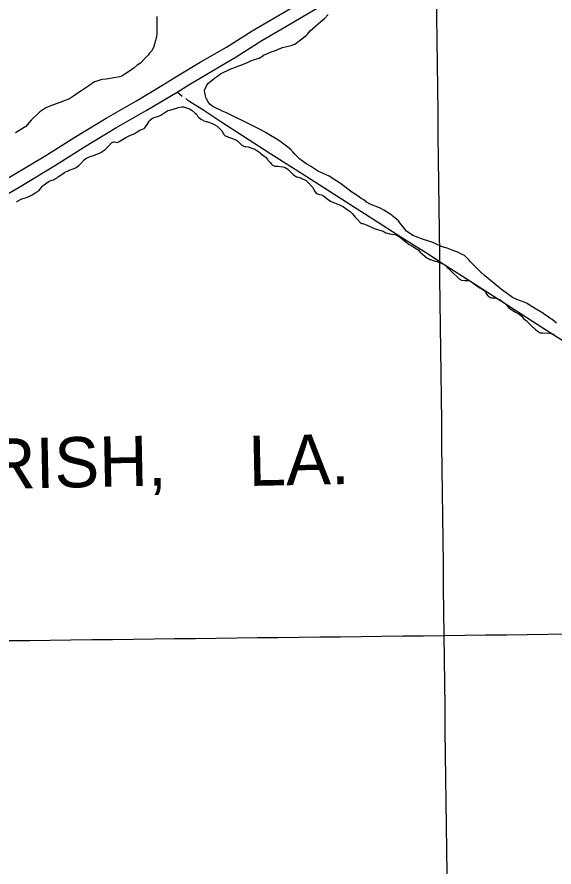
# Model space of a CAD drawing. Extents: x 3683402 to 3721514, y 487807 to 513565.
# Drawn here: x 3706941 to 3709078, y 504665 to 508046 of the extents above; entities that cross this region are included whole.
import ezdxf

# ---------------------------------------------------------------- set-up
doc = ezdxf.new("R2010")
doc.units = 0
for name, color, linetype in [('V-GRID-MAJR', 7, 'Continuous'), ('V-SITE-VEGE', 7, 'Continuous'), ('V-TOPO-GNAM-IDEN', 7, 'Continuous'), ('V-TOPO-SHOR', 7, 'Continuous')]:
    doc.layers.add(name, color=color, linetype=linetype)

msp = doc.modelspace()

# ---------------------------------------------------------------- linework, layer by layer
at = {"layer": 'V-GRID-MAJR'}
for points in [[(3708784.112, 493467.745), (3708712.745, 499525.163), (3708641.341, 505585.664), (3708569.937, 511646.178), (3708569.901, 511649.25)], [(3687515.926, 505342.91500000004), (3692797.293, 505402.45), (3698078.651, 505462.753), (3703360.001, 505523.825), (3708641.341, 505585.664), (3713922.6720000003, 505648.272), (3719203.995, 505711.648)]]:
    msp.add_spline(points, degree=3, dxfattribs=at)
at = {"layer": 'V-SITE-VEGE'}
for points in [[(3707497.49, 508047.9), (3707497.662, 508019.49), (3707497.738, 508006.864), (3707497.899, 507980.55700000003), (3707496.931, 507966.87), (3707493.824, 507958.435), (3707492.81, 507952.115), (3707485.5870000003, 507928.919), (3707477.276, 507910.981), (3707467.87, 507900.401), (3707462.645, 507894.056), (3707448.006, 507879.235), (3707432.325, 507862.304), (3707419.75, 507853.809), (3707407.181, 507844.261), (3707389.376, 507830.474), (3707370.506, 507818.784), (3707357.9250000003, 507811.341), (3707350.577, 507808.13800000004), (3707295.911, 507799.387), (3707279.089, 507797.181), (3707254.933, 507789.667), (3707249.684, 507787.531), (3707226.632, 507771.608), (3707219.292, 507767.352), (3707199.383, 507753.553), (3707193.094, 507749.305), (3707165.845, 507731.25), (3707150.1240000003, 507720.631), (3707121.778, 507709.93700000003), (3707072.432, 507691.748), (3707055.64, 507684.27900000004), (3707032.588, 507668.354), (3706997.012, 507635.518), (3706976.12, 507610.13800000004), (3706935.236, 507584.634)], [(3707702.646, 507708.21), (3707695.204, 507720.793), (3707693.068, 507726.042), (3707687.645, 507752.316), (3707688.6580000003, 507758.636), (3707689.699, 507760.745), (3707694.89, 507772.353), (3707700.109, 507779.751), (3707701.145, 507781.862), (3707718.944, 507796.702), (3707732.559, 507807.30700000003), (3707740.944, 507812.619), (3707751.421, 507820.049), (3707792.344, 507839.239), (3707799.691, 507842.44), (3707856.383, 507863.832), (3707872.122, 507871.294), (3707886.821, 507876.64400000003), (3707904.6750000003, 507882.014), (3707910.965, 507886.261), (3707919.3570000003, 507890.521), (3707922.495, 507893.697), (3707936.1350000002, 507900.09500000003), (3707952.9280000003, 507907.56200000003), (3707966.58, 507911.85500000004), (3707998.0700000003, 507924.673), (3708020.1350000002, 507930.07), (3708032.7430000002, 507933.304), (3708047.441, 507938.653), (3708091.43, 507972.59500000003), (3708096.663, 507977.889), (3708108.1580000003, 507990.58400000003), (3708150.024, 508027.669), (3708164.677, 508040.385), (3708179.312, 508056.26)], [(3709088.5870000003, 506828.527), (3709070.616, 506842.097), (3709065.336, 506845.222), (3709047.365, 506858.792), (3709041.026, 506862.962), (3709036.791, 506867.146), (3708994.5470000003, 506892.14400000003), (3708969.197, 506907.77400000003), (3708962.873, 506909.838), (3708949.161, 506915.02), (3708930.174, 506922.268), (3708913.289, 506930.582), (3708902.721, 506937.884), (3708893.2060000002, 506945.193), (3708869.955, 506961.886), (3708838.234, 506986.95), (3708801.214, 507018.29000000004), (3708787.457, 507030.83400000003), (3708775.806, 507043.39), (3708754.6380000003, 507063.25800000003), (3708746.17, 507071.62200000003), (3708741.9280000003, 507076.859), (3708740.863, 507078.956), (3708721.815, 507096.729), (3708708.091, 507104.011), (3708698.589, 507109.215), (3708673.2770000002, 507118.532), (3708653.24, 507125.775), (3708638.484, 507129.89400000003), (3708631.099, 507133.005), (3708596.279, 507148.58), (3708587.841, 507151.685), (3708550.936, 507164.087), (3708538.2830000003, 507168.218), (3708516.134, 507176.50200000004), (3708495.001, 507191.104), (3708490.774, 507194.23600000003), (3708487.583, 507199.479), (3708464.2630000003, 507227.745), (3708458.9560000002, 507235.081), (3708438.855, 507252.848), (3708433.561, 507258.076), (3708400.8200000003, 507277.87), (3708387.096, 507285.153), (3708377.599, 507289.304), (3708349.12, 507300.705), (3708332.2260000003, 507310.075), (3708321.6520000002, 507318.429), (3708311.093, 507324.677), (3708298.413, 507333.01900000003), (3708280.448, 507345.536), (3708274.11, 507349.708), (3708233.938, 507379.977), (3708224.429, 507386.234), (3708213.864, 507393.537), (3708183.228, 507413.341), (3708160.014, 507423.724), (3708147.353, 507428.908), (3708141.023, 507432.027), (3708109.328, 507452.88), (3708094.545, 507461.207), (3708081.866, 507469.549), (3708067.071, 507479.981), (3708046.9560000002, 507499.853), (3708038.483, 507509.272), (3708035.299, 507513.462), (3708033.181, 507515.553), (3708032.116, 507517.65), (3708014.139, 507532.273), (3707986.659, 507552.099), (3707972.923, 507561.485), (3707949.688, 507575.025), (3707932.788, 507585.443), (3707913.785, 507595.851), (3707903.231, 507601.049), (3707845.179, 507630.159), (3707832.514, 507636.395), (3707814.573, 507644.704), (3707807.182, 507648.867), (3707774.468, 507664.45300000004), (3707761.809, 507669.636), (3707720.644, 507690.431), (3707714.2970000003, 507695.656), (3707710.076, 507697.735), (3707709.009, 507699.832), (3707702.646, 507708.21)], [(3707016.5500000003, 507347.885), (3707020.322, 507350.136), (3707029.421, 507356.429), (3707032.522, 507359.344), (3707036.057, 507364.49), (3707042.912, 507373), (3707045.5700000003, 507375.691), (3707049.7830000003, 507379.058), (3707061.3170000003, 507387.596), (3707067.5330000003, 507391.42100000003), (3707069.532, 507392.548), (3707079.978, 507396.619), (3707086.204, 507398.66500000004), (3707090.427, 507400.697), (3707100.643, 507406.329), (3707106.852, 507411.045), (3707113.062, 507415.985), (3707120.603, 507421.38), (3707130.3740000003, 507427.009), (3707132.149, 507428.134), (3707144.589, 507434.44800000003), (3707149.4790000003, 507436.26), (3707160.145, 507440.782), (3707165.04, 507442.148), (3707171.043, 507444.637), (3707174.596, 507446.441), (3707176.595, 507447.56700000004), (3707187.914, 507454.989), (3707194.558, 507461.715), (3707196.549, 507464.177), (3707208.275, 507477.39400000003), (3707213.819, 507481.886), (3707215.816, 507483.233), (3707231.811, 507491.354), (3707245.377, 507495.44800000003), (3707255.6070000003, 507498.849), (3707262.498, 507501.344), (3707271.61, 507505.409), (3707277.381, 507508.786), (3707280.045, 507510.586), (3707291.582, 507518.89900000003), (3707298.451, 507525.18), (3707303.987, 507530.786), (3707306.6410000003, 507534.14400000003), (3707317.27, 507544.905), (3707325.267, 507548.96400000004), (3707329.4990000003, 507549.656), (3707342.436, 507547.061), (3707345.768, 507548.865), (3707347.9820000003, 507550.885), (3707373.957, 507566.63800000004), (3707382.4, 507570.257), (3707393.511, 507575.449), (3707401.068, 507578.838), (3707404.4, 507579.971), (3707412.844, 507584.034), (3707415.281, 507586.276), (3707429.703, 507596.168), (3707440.379, 507599.576), (3707446.8200000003, 507602.734), (3707449.7060000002, 507604.981), (3707462.522, 507622.438), (3707465.381, 507628.471), (3707468.691, 507634.06200000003), (3707480.219, 507643.489), (3707491.11, 507648.01300000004), (3707500.453, 507650.52), (3707508.684, 507652.576), (3707514.0130000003, 507655.728), (3707540.864, 507673.494), (3707549.988, 507675.555), (3707563.114, 507679.202), (3707570.452, 507681.697), (3707572.676, 507682.155), (3707576.901, 507683.517), (3707582.2320000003, 507686.22500000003), (3707597.594, 507688.322), (3707600.267, 507688.56200000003), (3707603.6070000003, 507688.36100000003)], [(3707603.6070000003, 507688.36100000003), (3707612.3170000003, 507685.963), (3707616.333, 507684.65), (3707627.4990000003, 507680.705), (3707634.202, 507677.183), (3707638.2320000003, 507674.533), (3707650.551, 507663.914), (3707655.036, 507659.038), (3707660.21, 507651.716), (3707662.452, 507648.832), (3707665.3680000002, 507645.95300000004), (3707675.215, 507638.66000000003), (3707681.4760000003, 507635.13300000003), (3707685.052, 507633.374), (3707693.758, 507630.753), (3707695.988, 507630.321), (3707699.56, 507629.229), (3707704.02, 507628.365), (3707707.819, 507626.606), (3707710.949, 507625.287), (3707720.109, 507621.109), (3707725.25, 507618.467), (3707738.216, 507611.416), (3707741.577, 507608.315), (3707744.268, 507605.659), (3707752.3370000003, 507597.686), (3707755.702, 507593.919), (3707757.279, 507591.255), (3707760.6580000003, 507585.25800000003), (3707762.687, 507581.038), (3707764.264, 507578.373), (3707770.085, 507573.95300000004), (3707774.998, 507571.977), (3707782.596, 507568.45900000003), (3707786.8370000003, 507566.925), (3707791.523, 507565.83900000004), (3707795.3200000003, 507564.525), (3707811.8540000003, 507557.273), (3707819.005, 507553.52900000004), (3707825.061, 507547.104), (3707830.22, 507541.341), (3707834.48, 507537.581), (3707846.326, 507531.412), (3707851.677, 507530.554), (3707861.043, 507529.498), (3707876.446, 507524.689), (3707888.285, 507519.86), (3707896.113, 507515.227), (3707907.305, 507506.82800000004), (3707911.112, 507503.50800000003), (3707926.114, 507491.571), (3707931.484, 507488.036), (3707934.398, 507484.933), (3707938.443, 507479.387), (3707939.794, 507476.946), (3707948.099, 507466.966), (3707954.376, 507460.76900000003), (3707958.634, 507456.783), (3707967.127, 507452.601), (3707972.2490000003, 507452.632), (3707976.486, 507452.435), (3707978.7120000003, 507452.673), (3707998.556, 507450.568), (3708004.134, 507449.261), (3708009.0470000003, 507447.064), (3708013.076, 507444.86), (3708018.892, 507440.885), (3708022.701, 507437.344), (3708029.2060000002, 507430.47500000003), (3708040.417, 507418.955), (3708045.342, 507414.97500000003), (3708053.168, 507410.566), (3708055.846, 507409.69200000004), (3708065.441, 507407.523), (3708070.35, 507406.21400000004), (3708075.265, 507404.24), (3708092.254, 507395.429), (3708095.844, 507391.44200000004), (3708099.6550000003, 507387.454), (3708116.705, 507368.621), (3708127.731, 507350.635), (3708130.656, 507346.197), (3708136.468, 507343.113), (3708140.711, 507341.358), (3708145.62, 507340.273), (3708153.653, 507338.31700000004), (3708159.909, 507335.46), (3708167.073, 507329.93), (3708180.957, 507318.652), (3708191.915, 507312.03500000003), (3708218.052, 507301.275), (3708221.845, 507300.183), (3708235.253, 507293.803), (3708240.842, 507290.273), (3708255.614, 507279.889), (3708266.8030000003, 507272.16000000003), (3708274.651, 507264.185), (3708281.827, 507256.655), (3708287.657, 507250.228), (3708297.082, 507239.368), (3708310.085, 507226.523)], [(3706939.017, 507309.979), (3706943.225, 507313.792), (3706946.115, 507315.146), (3706955.663, 507320.552), (3706960.998, 507322.813), (3706975.68, 507326.69), (3706979.458, 507328.05), (3706988.1240000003, 507332.113), (3707001.673, 507339.103), (3707012.771, 507345.85500000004), (3707016.5500000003, 507347.885)], [(3708310.085, 507226.523), (3708313.88, 507225.21), (3708317.228, 507224.337), (3708330.18, 507219.738), (3708334.872, 507217.761), (3708357.441, 507206.981), (3708366.6, 507203.24700000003), (3708380.663, 507198.87700000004), (3708389.812, 507196.927), (3708394.725, 507195.17600000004), (3708396.736, 507194.072), (3708402.1040000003, 507190.762), (3708409.7, 507187.467), (3708416.171, 507185.724), (3708423.536, 507183.98600000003), (3708445.6180000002, 507180.33), (3708448.518, 507179.683), (3708453.427, 507178.374), (3708465.954, 507170.207), (3708476.481, 507161.357), (3708495.5130000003, 507146.544), (3708502.448, 507141.686), (3708512.737, 507135.286), (3708531.742, 507124.262), (3708537.12, 507119.392), (3708546.3140000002, 507110.09), (3708555.046, 507103.012), (3708571.846, 507088.408), (3708579.895, 507084), (3708584.585, 507081.80100000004), (3708586.819, 507081.147), (3708602.003, 507076.113), (3708604.9050000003, 507075.018), (3708612.048, 507072.832), (3708632.369, 507065.826), (3708637.728, 507063.631), (3708643.542, 507060.77), (3708649.3710000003, 507054.566), (3708653.6350000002, 507049.69), (3708656.549, 507046.585), (3708660.586, 507042.379), (3708668.6550000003, 507034.408), (3708678.068, 507025.552), (3708689.717, 507015.374), (3708691.285, 507013.82300000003), (3708693.075, 507012.496), (3708694.646, 507010.946), (3708696.666, 507008.73000000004), (3708700.7, 507004.745), (3708705.623, 507001.21), (3708708.753, 506999.446), (3708723.244, 506998.197), (3708727.9220000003, 506998.447), (3708734.6070000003, 506998.267), (3708742.418, 506996.53), (3708746.44, 506994.552), (3708750.2430000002, 506991.9), (3708763.006, 506981.72500000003), (3708767.481, 506978.635), (3708783.361, 506968.927), (3708787.836, 506965.837), (3708795.4390000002, 506961.425), (3708804.165, 506955.24), (3708807.092, 506950.577), (3708809.809, 506943.24100000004), (3708815.419, 506936.815), (3708817.211, 506935.487), (3708824.594, 506930.408), (3708830.398, 506928.661), (3708832.407, 506928.227), (3708840.873, 506928.278), (3708846.446, 506927.646), (3708851.3570000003, 506926.337), (3708861.185, 506922.386), (3708865.208, 506920.406), (3708867.223, 506918.86), (3708880.426, 506909.357), (3708884.234, 506906.26), (3708887.824, 506902.273), (3708898.8200000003, 506889.416), (3708902.182, 506886.094), (3708906.211, 506883.222), (3708924.774, 506871.748), (3708933.717, 506866.681), (3708939.304, 506863.818), (3708949.829, 506855.857), (3708952.969, 506852.08900000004), (3708957.233, 506847.212), (3708963.95, 506841.906), (3708970.895, 506835.711), (3708973.137, 506833.049), (3708978.968, 506826.84500000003), (3708981.211, 506824.854), (3708984.125, 506821.97500000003), (3708985.913, 506820.871), (3708987.2600000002, 506819.321), (3708988.829, 506817.77), (3708993.31, 506813.564), (3708996.894, 506810.469), (3709003.394, 506804.268), (3709011.46, 506796.963)], [(3709011.46, 506796.963), (3709023.088, 506790.12700000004), (3709030.893, 506789.283), (3709033.342, 506789.52), (3709059.2, 506787.673), (3709078.386, 506784.001)]]:
    msp.add_lwpolyline(points, dxfattribs=at)
at = {"layer": 'V-TOPO-SHOR'}
msp.add_line((3707598.944, 507729.941), (3707578.171, 507747.608), dxfattribs=at)
for points in [[(3706520.881, 507167.25800000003), (3706638.1350000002, 507242.065), (3706709.2, 507288.10000000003), (3706797.326, 507341.57300000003), (3706918.24, 507412.303), (3707055.404, 507494.7), (3707170.795, 507568.39900000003), (3707296.505, 507643.19200000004), (3707417.364, 507712.052), (3707517.409, 507773.117), (3707586.961, 507815.458), (3707670.781, 507865.78500000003), (3707775.0330000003, 507926.726), (3707876.591, 507991.487), (3708004.145, 508065.289), (3708143.632, 508147.152), (3708258.953, 508218.514), (3708370.8880000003, 508286.238), (3708490.43, 508357.94200000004)], [(3706590.4020000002, 507147.625), (3706676.727, 507203.493), (3706747.795, 507249.528), (3706835.918, 507303.001), (3706956.832, 507373.729), (3707093.997, 507456.128), (3707209.387, 507529.827), (3707335.1, 507604.62), (3707455.9560000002, 507673.478), (3707578.171, 507747.608), (3707625.5530000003, 507776.884), (3707709.376, 507827.213), (3707813.625, 507888.15400000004), (3707915.186, 507952.913), (3708042.737, 508026.715), (3708182.224, 508108.57800000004), (3708297.545, 508179.94200000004), (3708409.483, 508247.666), (3708529.022, 508319.37)], [(3708570.873, 507106.575), (3708472.344, 507167.768), (3708356.685, 507241.78), (3708247.0640000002, 507311.826), (3708091.953, 507412.11600000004), (3707947.9250000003, 507503.08), (3707839.2460000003, 507573.097), (3707751.927, 507629.217), (3707685.109, 507674.305), (3707625.146, 507711.139), (3707612.907, 507721.946)], [(3709164.591, 506725.148), (3709033.93, 506807.69), (3708906.055, 506890.112), (3708757.843, 506986.18200000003), (3708637.853, 507062.531), (3708570.873, 507106.575)]]:
    msp.add_lwpolyline(points, dxfattribs=at)

# ---------------------------------------------------------------- texts
at = {"layer": 'V-TOPO-GNAM-IDEN'}
for s, p in [('PARISH,', (3706467.528822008, 506160.5932190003)), ('LA.', (3707864.3854346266, 506180.2483770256))]:
    msp.add_text(s, height=199.999598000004, rotation=1.148647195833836, dxfattribs=at).set_placement(p)

doc.saveas('drawing.dxf')
